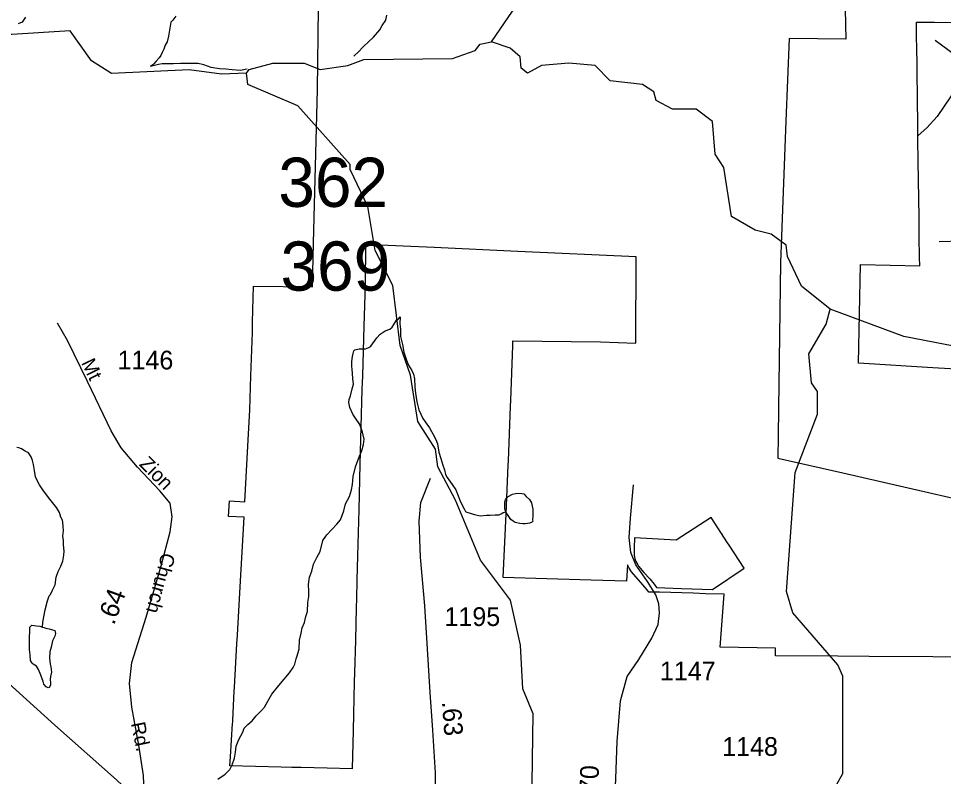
# Model space of a CAD drawing. Extents: x 2001466 to 2224147, y 644118 to 847247.
# Drawn here: x 2023901 to 2030071, y 712326 to 717383 of the extents above; entities that cross this region are included whole.
import ezdxf

# ---------------------------------------------------------------- set-up
doc = ezdxf.new("R2010")
doc.units = 0
for name, color, linetype in [('Exist Boundary Political City Limit New', 7, 'Continuous'), ('Exist Boundary Political City Limit New Hole', 7, 'Continuous'), ('Exist Hydrographic Creek Single Shore', 7, 'Continuous'), ('Exist Hydrographic Misc Water Feature', 7, 'Continuous'), ('Exist Road Non-System Type 51', 7, 'Continuous'), ('Exist Road Secondary Mileage Hundredths English Label', 7, 'Continuous'), ('Exist Road Secondary Structure Standard Bridge Number Label', 7, 'Continuous'), ('Exist Road Secondary Type 41 Attributed', 7, 'Continuous'), ('Exist Road Secondary Type 51 Attributed', 7, 'Continuous'), ('Exist Road Secondary Type 51 Label', 7, 'Continuous'), ('Exist Road Secondary Type 51 Number Label', 7, 'Continuous'), ('Map Preparation Boundary City Limit Buffer Line', 7, 'Continuous')]:
    doc.layers.add(name, color=color, linetype=linetype)

msp = doc.modelspace()

# ---------------------------------------------------------------- linework, layer by layer
at = {"layer": 'Exist Boundary Political City Limit New'}
for points in [[(2030426.5, 717902.5), (2029877, 717919.4), (2029893.8, 717440.2), (2029467.9, 717449.9), (2029415.8, 717444.4), (2029418.5, 717244.4), (2029040.2, 717249.9), (2029020.1, 716698.6), (2028982.5, 715755.2), (2028970.8, 714782.2), (2028968.6, 714597.2), (2028966.4, 714449.7), (2029398.4, 714351.2), (2029776.1, 714265), (2030000, 714214.1), (2030233.2, 714161.1)], [(2027426, 713646), (2027133.8, 713654.1), (2027153, 714077.9), (2027167.8, 714403.5), (2027168.9, 714432.4), (2027182.4, 714794.5), (2027184, 714836.2), (2027197.6, 715199.5), (2027198.9, 715232.8), (2027783.6, 715226.6), (2028017.6, 715216.1), (2028021.6, 715793.2), (2027230.8, 715828.8), (2026673.2, 715854.2), (2026467.1, 715863.7), (2026216.6, 715875.2), (2026212.9, 715605.3), (2026204.6, 715329.6), (2026194.8, 715000), (2026191.8, 714908.6), (2026178.9, 714408.8), (2026171.1, 714106.2), (2026165.2, 713877.7), (2026159, 713636.9), (2026155.8, 713511.4), (2026154.1, 713452.9), (2026148.8, 713234.9), (2026143.1, 713017.2), (2026140.5, 712956.9), (2026133.2, 712633), (2026127.4, 712378.1), (2025960.9, 712381.4), (2025785.9, 712385.7), (2025725.1, 712387.1), (2025652.6, 712388.9), (2025312, 712397.8), (2025316.1, 712457.7), (2025329.5, 712680.5), (2025330, 712688.7), (2025330.1, 712691.3), (2025330.6, 712701.1), (2025340.5, 712897), (2025341.5, 712917.7), (2025341.6, 712919.4), (2025358.1, 713211.4), (2025361.4, 713269.3), (2025379.5, 713590.6), (2025405.5, 714056.1), (2025302.2, 714060.1), (2025308.8, 714164.9), (2025411.1, 714159.1), (2025431, 714529.5), (2025445.1, 714773.1), (2025451.9, 715000), (2025461.1, 715287.3), (2025462.9, 715357.6), (2025469, 715597.6), (2025862.8, 715593.3), (2025869.8, 715884.9), (2025896.2, 716909.1), (2025902.5, 717451.2)], [(2027974.2, 713715.6), (2027963.5, 713738.2), (2027956.8, 713628.9), (2027720.9, 713635.4), (2027426, 713646)], [(2030221.5, 713122.9), (2030000, 713123.8), (2029575.2, 713127.4), (2029366.8, 713128.8), (2028950, 713131.6), (2028950.6, 713182.7), (2028580.9, 713189.2), (2028608, 713542.2), (2028484.2, 713546), (2028401.1, 713548.6), (2028177.6, 713556), (2028105.6, 713556.8), (2028094.6, 713571.9), (2028066.1, 713604.8), (2027989.8, 713692.2), (2027974.2, 713715.6)]]:
    msp.add_lwpolyline(points, dxfattribs=at)
at = {"layer": 'Exist Boundary Political City Limit New Hole'}
for points in [[(2030577.6, 715018.2), (2030000, 715052.4), (2029504.6, 715083.5), (2029516.4, 715741.9), (2029912, 715733.1), (2029911.2, 715791.3), (2029909.4, 715923.6), (2029907.5, 716058.3), (2029902.5, 716428.5), (2029900.5, 716580.9), (2029899.9, 716636.9), (2029896.1, 716885.1), (2029895.4, 716994.1), (2029894, 717104.2), (2029893.2, 717155.9), (2029891.6, 717289.2), (2029890.8, 717359.1), (2029998.9, 717357.8), (2030011.6, 717357.7), (2030125.4, 717356.3)], [(2028521.1, 714054.6), (2028287.2, 713902.4), (2028010.5, 713919), (2028009.2, 713897.4), (2028007.8, 713872.6), (2028007.6, 713835), (2028008.4, 713802.1), (2028012.4, 713779.4), (2028019.2, 713760.4), (2028031.2, 713738.9), (2028036.5, 713729.8), (2028072.6, 713687.2), (2028111.1, 713644.5), (2028141.6, 713609.2), (2028157.2, 713587.9), (2028322.2, 713581.4), (2028530.6, 713574.9), (2028740.1, 713717.1), (2028642.1, 713868.6), (2028631, 713885.8), (2028521.1, 714054.6)]]:
    msp.add_lwpolyline(points, dxfattribs=at)
at = {"layer": 'Exist Hydrographic Creek Single Shore'}
for points in [[(2027055.1, 717226.5), (2027255, 717517.7)], [(2025422, 717016.9), (2025256, 717010.5), (2025039, 717041.2), (2024522.1, 717015.6), (2024389, 717100.4), (2024247.1, 717300.1), (2023856.1, 717275.3), (2023672.1, 717275.7), (2023539.1, 717199.7), (2023464, 717083.2), (2023347.9, 717000.2), (2023214, 716973.4), (2022889, 717006.3)], [(2025422, 717016.9), (2025439.1, 717042.9), (2025597, 717085.6), (2025806.1, 717084.6), (2025914, 717043.1), (2026097.1, 717068.8), (2026204.9, 717109.3), (2026796.9, 717116.9), (2026947, 717169.7), (2026980, 717211.6), (2027055.1, 717226.5)], [(2029313.9, 715444.8), (2029123, 715596.3), (2029031, 715795), (2029021.9, 715870.7), (2028921.9, 715944.9), (2028814, 715970.1), (2028655.9, 716061.9), (2028605.1, 716387.7), (2028547, 716477.5), (2028530, 716694.5), (2028422, 716778.7), (2028264.1, 716778.6), (2028155, 716836.6), (2028139, 716892.7), (2028063.9, 716943.4), (2027847, 716967.5), (2027746.9, 717068.1), (2027572, 717084.7), (2027388.9, 717068.8), (2027297, 717018.2), (2027255, 717051.8), (2027247, 717127.4), (2027180, 717184.6), (2027055.1, 717226.5)], [(2031647.8, 714764), (2031480.9, 714819.9), (2031112.6, 714969.7), (2030530.9, 715121.4), (2029805.9, 715260.8), (2029313.9, 715444.8)]]:
    msp.add_lwpolyline(points, dxfattribs=at)
at = {"layer": 'Exist Hydrographic Misc Water Feature'}
msp.add_line((2026138.3, 717132), (2026144.4, 717138), dxfattribs=at)
for points in [[(2023948.5, 717390.7), (2023924.8, 717358.7), (2023898.7, 717346.7)], [(2024950.4, 717397.3), (2024930.3, 717371.2), (2024916.4, 717357.2), (2024910.4, 717317.2), (2024902.4, 717265.3), (2024892.6, 717227.2), (2024880.5, 717205.2), (2024870.7, 717177.2), (2024858.6, 717155.3), (2024850.6, 717135.3), (2024838.7, 717119.2), (2024818.6, 717097.2), (2024804.6, 717081.2), (2024796.6, 717073.2), (2024782.7, 717063.2)], [(2026144.4, 717138), (2026164.3, 717156), (2026202.5, 717196.1), (2026268.3, 717258.1), (2026310.3, 717308.1), (2026326.3, 717336.1), (2026352.4, 717372.1), (2026358.3, 717404.1)], [(2025426.6, 717045.6), (2025412.6, 717041.6), (2025382.7, 717035.6), (2025326.7, 717039.6), (2025284.7, 717045.5), (2025242.6, 717047.5), (2025186.6, 717055.4), (2025136.6, 717073.4), (2025098.7, 717081.4), (2025064.6, 717083.4), (2025040.7, 717083.4), (2024982.6, 717083.3), (2024934.6, 717079.3), (2024908.6, 717081.2), (2024860.6, 717079.2), (2024834.6, 717075.2), (2024808.7, 717069.2), (2024782.7, 717063.2)], [(2026816, 714170.2), (2026698.9, 714392.3), (2026681.9, 714510.9), (2026565, 714693.7), (2026515, 715003.1), (2026447.9, 715201.3), (2026397.9, 715602.7), (2026281, 715834.7), (2026231, 716127.7), (2026114.1, 716376.2), (2026114.1, 716409), (2025764.1, 716800), (2025431.1, 716941.3), (2025422, 717016.9)], [(2029858.8, 709521.2), (2029708.9, 709694.9), (2029616.8, 710021.5), (2029500.7, 710178.1), (2029208.7, 710453.1), (2029133.9, 710838.6), (2029066.8, 710961.3), (2029074.8, 711246.6), (2029141.9, 711455.3), (2029216.7, 711555.4), (2029282.8, 711836.3), (2029315.8, 712196.4), (2029398.8, 712345.7), (2029398.8, 712995.4), (2029365.8, 713071.5), (2029065.8, 713418.8), (2029024, 713560.8), (2029081.8, 714353.6), (2029230.9, 714744.3), (2029230.9, 714895.3), (2029189.9, 714951.9), (2029172.9, 715145.8), (2029288.9, 715343.6), (2029313.9, 715444.8)], [(2025958.3, 713938.3), (2025992.1, 713974.3), (2026024.1, 714010.3), (2026048.3, 714038.4), (2026072.3, 714098.4), (2026082.1, 714144.4), (2026108.2, 714194.4), (2026122.1, 714238.4), (2026129.9, 714274.4), (2026134, 714328.4), (2026150, 714392.4), (2026171.9, 714452.4), (2026191.8, 714500.4), (2026201.9, 714540.4), (2026205.8, 714576.4), (2026195.9, 714622.4), (2026177.9, 714674.3), (2026149.8, 714716.3), (2026131.7, 714742.3), (2026111.6, 714788.3), (2026103.6, 714820.3), (2026107.7, 714842.3), (2026115.7, 714866.3), (2026125.8, 714912.3), (2026135.6, 714944.3), (2026131.5, 714980.3), (2026127.6, 715046.2), (2026125.6, 715060.2), (2026125.6, 715094.3), (2026129.7, 715128.3), (2026133.6, 715148.3), (2026137.5, 715166.3), (2026145.5, 715172.2), (2026173.6, 715180.2), (2026195.5, 715178.2), (2026215.4, 715180.3), (2026237.5, 715188.3), (2026251.5, 715196.3), (2026291.5, 715252.4), (2026313.4, 715276.3), (2026347.4, 715298.4), (2026377.4, 715310.4), (2026393.4, 715324.4), (2026405.3, 715342.4), (2026423.3, 715370.4), (2026435.4, 715380.4), (2026447.3, 715392.5)], [(2026447.3, 715392.5), (2026445.3, 715346.4), (2026449.4, 715310.5), (2026449.6, 715282.5), (2026449.6, 715260.5), (2026461.5, 715208.4), (2026471.5, 715156.5), (2026489.5, 715104.5), (2026503.5, 715070.5), (2026525.6, 715034.5), (2026535.5, 715010.5), (2026541.6, 714978.5), (2026545.5, 714926.6), (2026549.6, 714884.5), (2026557.6, 714824.6), (2026571.8, 714772.6), (2026597.6, 714714.6), (2026623.7, 714676.6), (2026641.7, 714652.6), (2026655.6, 714628.7), (2026665.7, 714612.7), (2026685.8, 714574.7), (2026695.8, 714544.7), (2026703.8, 714490.7), (2026717.8, 714448.7), (2026731.7, 714402.8), (2026742, 714372.8), (2026750, 714340.8), (2026760, 714320.8), (2026793.8, 714274.8), (2026817.8, 714238.7), (2026833.8, 714198.8), (2026850, 714158.8), (2026874, 714112.8), (2026882, 714094.9)], [(2024060.7, 713323.3), (2024064.8, 713355.3), (2024078.8, 713437.3), (2024094.7, 713497.2), (2024106.6, 713531.3), (2024114.6, 713541.3), (2024128.8, 713569.3), (2024146.6, 713605.3), (2024152.8, 713655.3), (2024166.5, 713693.3), (2024184.6, 713729.3), (2024196.7, 713763.3), (2024204.7, 713803.3), (2024206.5, 713829.3), (2024202.6, 713871.3), (2024202.4, 713901.3), (2024196.5, 713929.3), (2024202.4, 713965.3), (2024200.3, 713997.3), (2024196.5, 714021.3), (2024194.4, 714037.2), (2024184.4, 714057.2), (2024174.3, 714087.2), (2024154.4, 714121.2), (2024110.3, 714177.2), (2024068.3, 714231.2), (2024042.3, 714273.1), (2024028.3, 714297.1), (2024014.4, 714325.1), (2024008.2, 714367.1), (2024002.3, 714407.1), (2023994.3, 714435), (2023986.3, 714459.1), (2023968.2, 714485.1), (2023946.3, 714497), (2023922.3, 714513.1), (2023904.3, 714519.1), (2023890.3, 714521.1)], [(2027151.9, 714093), (2027145.9, 714111), (2027145.9, 714135), (2027145.9, 714157), (2027150, 714171), (2027156, 714183), (2027167.9, 714195), (2027196, 714209), (2027215.8, 714215), (2027238, 714217), (2027257.9, 714213.1), (2027272, 714211.1), (2027288, 714195.1), (2027310, 714173.1), (2027323.9, 714151.1), (2027328, 714129.1), (2027331.9, 714109.2), (2027331.9, 714095.1), (2027331.9, 714065.2), (2027329.9, 714039.1), (2027331.9, 714029.1), (2027323.9, 714021.1), (2027310, 714017.1), (2027296, 714013.1), (2027280, 714011.1), (2027266.1, 714011.1), (2027244.1, 714015.1), (2027214, 714021.1), (2027200.1, 714029.1), (2027186.1, 714041), (2027167.9, 714067), (2027158, 714081), (2027151.9, 714093)], [(2027467.1, 710891.7), (2027399.8, 710926.3), (2027350.8, 710993), (2027308.9, 711151.3), (2027299.9, 712037.4), (2027324.9, 712128.8), (2027332.9, 712745.5), (2027265.9, 712910.8), (2027248.9, 713203.2), (2027181.8, 713503.2), (2026981.9, 713769.7), (2026816, 714170.2)], [(2026882, 714094.9), (2026892.1, 714088.9), (2026942.1, 714074.9), (2026980, 714064.9), (2027021.9, 714069), (2027048.1, 714069), (2027079.9, 714073), (2027108, 714073), (2027125.8, 714081), (2027133.8, 714087), (2027151.9, 714093)], [(2025231.3, 712308.1), (2025279.1, 712342.1), (2025311.1, 712372.2), (2025327.1, 712404.1), (2025343.1, 712448.1), (2025349, 712488.2), (2025352.9, 712528.1), (2025371, 712572.2), (2025384.9, 712598.2), (2025397, 712622.2), (2025407.1, 712648.2), (2025431.1, 712674.2), (2025459, 712698.2), (2025487, 712730.2), (2025522.9, 712766.3), (2025542.8, 712788.3), (2025565, 712828.2), (2025590.8, 712876.2), (2025638.8, 712934.3), (2025672.8, 712976.3), (2025708.7, 713018.3), (2025732.7, 713054.3), (2025744.8, 713076.3), (2025752.8, 713110.3), (2025758.7, 713124.3), (2025772.7, 713176.3), (2025776.6, 713236.3), (2025786.6, 713282.3), (2025792.6, 713318.3), (2025808.6, 713354.3), (2025818.6, 713394.3), (2025828.5, 713426.3), (2025830.5, 713486.3), (2025838.5, 713526.3), (2025838.5, 713562.3), (2025836.5, 713608.3), (2025840.4, 713640.3), (2025842.4, 713656.3), (2025858.4, 713696.3), (2025868.2, 713742.3), (2025890.4, 713786.3), (2025912.3, 713828.3), (2025932.2, 713900.3), (2025952.1, 713930.3), (2025958.3, 713938.3)], [(2024060.7, 713323.3), (2024070.8, 713319.3), (2024084.7, 713315.3), (2024106.8, 713311.3), (2024128.8, 713305.3), (2024144.8, 713301.4), (2024148.9, 713281.4), (2024144.8, 713263.4), (2024129, 713231.3), (2024118.9, 713189.3), (2024110.9, 713157.4), (2024108.9, 713115.3), (2024113, 713075.3), (2024116.9, 713057.3), (2024121, 713023.4), (2024115, 712993.4), (2024113, 712973.4), (2024115, 712951.3), (2024115, 712935.3), (2024107, 712919.3), (2024099.1, 712917.3), (2024085.1, 712925.3), (2024071, 712941.3), (2024065, 712959.3), (2024051.1, 713003.3), (2024035.1, 713039.3), (2024020.9, 713063.3), (2023999, 713075.3), (2023992.8, 713083.2), (2023980.9, 713101.2), (2023978.9, 713137.2), (2023975, 713173.2), (2023975, 713227.2), (2023975, 713259.2), (2023976.8, 713291.2), (2023976.8, 713323.2), (2023990.8, 713335.2), (2024020.7, 713331.2), (2024044.7, 713329.3), (2024060.7, 713323.3)]]:
    msp.add_lwpolyline(points, dxfattribs=at)
at = {"layer": 'Exist Road Non-System Type 51'}
for points in [[(2030252.3, 717059.5), (2030014.5, 717236.8)], [(2030252.3, 717059.5), (2030028.5, 716728.2), (2029958.5, 716653.6), (2029902.6, 716602.2)], [(2030191.7, 715897.7), (2030042.4, 715893)]]:
    msp.add_lwpolyline(points, dxfattribs=at)
at = {"layer": 'Exist Road Secondary Type 41 Attributed'}
msp.add_lwpolyline([(2024717.6, 712151.1), (2024739.1, 712222.9), (2024734.3, 712333.1), (2024704, 712535.9), (2024657.3, 712789.7), (2024642.2, 712947), (2024658.1, 713085.9), (2024696.4, 713213.6), (2024753.5, 713388.4), (2024852.4, 713731.7), (2024913.4, 713957.6), (2024926.2, 714059), (2024913.4, 714150), (2024844.8, 714233), (2024694.8, 714389.5), (2024586.7, 714518), (2024519.7, 714633), (2024361, 714961), (2024229, 715235.7), (2024161.9, 715351.4)], dxfattribs=at)
at = {"layer": 'Exist Road Secondary Type 51 Attributed'}
for points in [[(2022070.2, 717279.8), (2022032.4, 717115.6), (2021952.2, 716840.2), (2021874.8, 716560.8), (2021825.8, 716335.7), (2021814.6, 716257.5), (2021847.3, 716024.4), (2021913.1, 715613.2), (2022001.7, 715041.7), (2022036.8, 714744.7), (2022055.9, 714577.1), (2022090.2, 714492.5), (2022181.2, 714396.7), (2022433.3, 714209.9), (2022753.1, 713936.8), (2023255.7, 713488.2), (2023503, 713247.1), (2024143.6, 712669.2), (2024555.2, 712303.6), (2024717.6, 712151.1)], [(2026394, 711050.3), (2026439.5, 711214.7), (2026492.9, 711411.9), (2026534.4, 711582.7), (2026581.1, 711747.2), (2026657.6, 712040.1), (2026682, 712199), (2026682.8, 712349.9), (2026665.2, 712634.8), (2026647.3, 712886.3), (2026628.9, 713177.7), (2026611, 713465.1), (2026583.1, 713790), (2026573.9, 714028.6), (2026584.3, 714154), (2026649.7, 714316.8)], [(2027912.5, 710811.6), (2027886.2, 710948.1), (2027855.8, 711154.8), (2027841.5, 711324.1), (2027845.9, 711489.3), (2027856.2, 711749.6), (2027871, 712016.2), (2027885.4, 712312.3), (2027894.5, 712560.6), (2027915.3, 712830.4), (2027961.9, 712992.5), (2028038.5, 713107.4), (2028126.3, 713250.3), (2028167.8, 713339.7), (2028177.3, 713418), (2028171.3, 713478.6), (2028153, 713537.7), (2028096.4, 713627.9), (2028019, 713738.1), (2027985.5, 713821.1), (2027974.3, 713921.7), (2027982.3, 714049.4), (2028002.6, 714272.1)]]:
    msp.add_lwpolyline(points, dxfattribs=at)
at = {"layer": 'Map Preparation Boundary City Limit Buffer Line'}
for points in [[(2030426.5, 717902.5), (2029877, 717919.4), (2029893.8, 717440.2), (2029467.9, 717449.9), (2029415.8, 717444.4), (2029418.5, 717244.4), (2029040.2, 717249.9), (2029020.1, 716698.6), (2028982.5, 715755.2), (2028970.8, 714782.2), (2028968.6, 714597.2), (2028966.4, 714449.7), (2029398.4, 714351.2), (2029776.1, 714265), (2030000, 714214.1), (2030233.2, 714161.1)], [(2027426, 713646), (2027133.8, 713654.1), (2027153, 714077.9), (2027167.8, 714403.5), (2027168.9, 714432.4), (2027182.4, 714794.5), (2027184, 714836.2), (2027197.6, 715199.5), (2027198.9, 715232.8), (2027783.6, 715226.6), (2028017.6, 715216.1), (2028021.6, 715793.2), (2027230.8, 715828.8), (2026673.2, 715854.2), (2026467.1, 715863.7), (2026216.6, 715875.2), (2026212.9, 715605.3), (2026204.6, 715329.6), (2026194.8, 715000), (2026191.8, 714908.6), (2026178.9, 714408.8), (2026171.1, 714106.2), (2026165.2, 713877.7), (2026159, 713636.9), (2026155.8, 713511.4), (2026154.1, 713452.9), (2026148.8, 713234.9), (2026143.1, 713017.2), (2026140.5, 712956.9), (2026133.2, 712633), (2026127.4, 712378.1), (2025960.9, 712381.4), (2025785.9, 712385.7), (2025725.1, 712387.1), (2025652.6, 712388.9), (2025312, 712397.8), (2025316.1, 712457.7), (2025329.5, 712680.5), (2025330, 712688.7), (2025330.1, 712691.3), (2025330.6, 712701.1), (2025340.5, 712897), (2025341.5, 712917.7), (2025341.6, 712919.4), (2025358.1, 713211.4), (2025361.4, 713269.3), (2025379.5, 713590.6), (2025405.5, 714056.1), (2025302.2, 714060.1), (2025308.8, 714164.9), (2025411.1, 714159.1), (2025431, 714529.5), (2025445.1, 714773.1), (2025451.9, 715000), (2025461.1, 715287.3), (2025462.9, 715357.6), (2025469, 715597.6), (2025862.8, 715593.3), (2025869.8, 715884.9), (2025896.2, 716909.1), (2025902.5, 717451.2)], [(2030577.6, 715018.2), (2030000, 715052.4), (2029504.6, 715083.5), (2029516.4, 715741.9), (2029912, 715733.1), (2029911.2, 715791.3), (2029909.4, 715923.6), (2029907.5, 716058.3), (2029902.5, 716428.5), (2029900.5, 716580.9), (2029899.9, 716636.9), (2029896.1, 716885.1), (2029895.4, 716994.1), (2029894, 717104.2), (2029893.2, 717155.9), (2029891.6, 717289.2), (2029890.8, 717359.1), (2029998.9, 717357.8), (2030011.6, 717357.7), (2030125.4, 717356.3)], [(2028521.1, 714054.6), (2028287.2, 713902.4), (2028010.5, 713919), (2028009.2, 713897.4), (2028007.8, 713872.6), (2028007.6, 713835), (2028008.4, 713802.1), (2028012.4, 713779.4), (2028019.2, 713760.4), (2028031.2, 713738.9), (2028036.5, 713729.8), (2028072.6, 713687.2), (2028111.1, 713644.5), (2028141.6, 713609.2), (2028157.2, 713587.9), (2028322.2, 713581.4), (2028530.6, 713574.9), (2028740.1, 713717.1), (2028642.1, 713868.6), (2028631, 713885.8), (2028521.1, 714054.6)], [(2027974.2, 713715.6), (2027963.5, 713738.2), (2027956.8, 713628.9), (2027720.9, 713635.4), (2027426, 713646)], [(2030221.5, 713122.9), (2030000, 713123.8), (2029575.2, 713127.4), (2029366.8, 713128.8), (2028950, 713131.6), (2028950.6, 713182.7), (2028580.9, 713189.2), (2028608, 713542.2), (2028484.2, 713546), (2028401.1, 713548.6), (2028177.6, 713556), (2028105.6, 713556.8), (2028094.6, 713571.9), (2028066.1, 713604.8), (2027989.8, 713692.2), (2027974.2, 713715.6)]]:
    msp.add_lwpolyline(points, dxfattribs=at)

# ---------------------------------------------------------------- texts
at = {"layer": 'Exist Road Secondary Mileage Hundredths English Label'}
for s, rotation, p in [('.64', 69.74136, (2024538.6, 713331.8)), ('.63', 274.29571, (2026725.4, 712824.6)), ('.70', 88.2292, (2027766.3, 712167.8))]:
    msp.add_text(s, height=125, rotation=rotation, dxfattribs=at).set_placement(p)
at = {"layer": 'Exist Road Secondary Structure Standard Bridge Number Label'}
for s, p in [('362', (2025634.2, 716126.1)), ('369', (2025648.8, 715567.3))]:
    msp.add_text(s, height=328.08, dxfattribs=at).set_placement(p)
at = {"layer": 'Exist Road Secondary Type 51 Label'}
for s, rotation, p in [('Mt', 295.77296, (2024317.8, 715086.4)), ('Zion', 314.98951, (2024701.2, 714404.8)), ('Church', 254.85487, (2024857.7, 713825.4)), ('Rd.', 281.53167, (2024650.7, 712680.5))]:
    msp.add_text(s, height=95, rotation=rotation, dxfattribs=at).set_placement(p)
at = {"layer": 'Exist Road Secondary Type 51 Number Label'}
for s, p in [('1146', (2024562, 715041.7)), ('1195', (2026742.3, 713330.5)), ('1147', (2028179.3, 712968.3)), ('1148', (2028594.5, 712463.9))]:
    msp.add_text(s, height=125, dxfattribs=at).set_placement(p)

doc.saveas('drawing.dxf')
